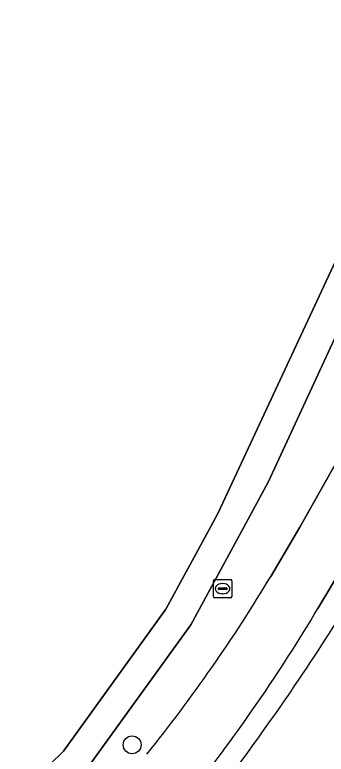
# Model space of a CAD drawing. Extents: x 162722 to 165104, y 384719 to 386284.
# Drawn here: x 164667.77 to 164684.76, y 385237.62 to 385277.92 of the extents above; entities that cross this region are included whole.
import ezdxf

# ---------------------------------------------------------------- set-up
doc = ezdxf.new("R2010")
doc.units = 0
for name, color, linetype in [('IMGEO_Boom', 7, 'Continuous'), ('IMGEO_Bouwland', 7, 'Continuous'), ('IMGEO_Brandkraan', 7, 'Continuous'), ('IMGEO_Fietspad_gesloten', 7, 'Continuous'), ('IMGEO_Grasland_overig', 7, 'Continuous'), ('IMGEO_Groenvoorziening', 7, 'Continuous'), ('IMGEO_Rijbaan_lokaal_gesloten', 7, 'Continuous'), ('IMGEO_Waterloop', 7, 'Continuous')]:
    doc.layers.add(name, color=color, linetype=linetype)

msp = doc.modelspace()

# ---------------------------------------------------------------- linework, layer by layer
at = {"layer": 'IMGEO_Boom'}
msp.add_circle((164674.175, 385238.13), 0.489, dxfattribs=at)
at = {"layer": 'IMGEO_Bouwland'}
msp.add_lwpolyline([(164493.502, 385273.783), (164500, 385270.094), (164506.471, 385265.959), (164534.731, 385250), (164549.889, 385241.44), (164583.345, 385222.034), (164616.981, 385202.931), (164617.689, 385202.496), (164619.486, 385201.483), (164620.33, 385201.401), (164622.065, 385202.018), (164626.942, 385204.607), (164631.813, 385206.953), (164632.145, 385207.153), (164636.69, 385210.06), (164643.775, 385214.59), (164652.179, 385220.731), (164661.426, 385229.027), (164670.433, 385237.79), (164676.015, 385245.523), (164678.452, 385250), (164678.868, 385250.765), (164691.786, 385278.437), (164699.06, 385297.865)], dxfattribs=at)
at = {"layer": 'IMGEO_Brandkraan'}
for p, q in [((164678.608, 385246.216), (164678.608, 385247.068)), ((164678.683, 385247.142), (164679.535, 385247.142)), ((164679.609, 385247.068), (164679.609, 385246.216)), ((164678.867, 385246.636), (164678.867, 385246.648)), ((164679.305, 385246.599), (164678.907, 385246.599)), ((164678.91, 385246.685), (164679.308, 385246.685)), ((164679.096, 385246.922), (164679.121, 385246.922)), ((164679.351, 385246.648), (164679.351, 385246.636)), ((164679.119, 385246.362), (164679.094, 385246.362)), ((164679.535, 385246.142), (164678.683, 385246.142))]:
    msp.add_line(p, q, dxfattribs=at)
for points in [[(164678.608, 385246.216), (164678.608, 385247.068)], [(164678.683, 385247.142), (164679.535, 385247.142)], [(164679.609, 385247.068), (164679.609, 385246.216)], [(164679.535, 385246.142), (164678.683, 385246.142)]]:
    msp.add_lwpolyline(points, dxfattribs=at)
for centre, radius, start, end in [((164678.685, 385247.066), 0.0765, 91.552, 178.448), ((164678.685, 385247.066), 0.0765, 91.552, 178.448), ((164679.533, 385247.066), 0.0765, 1.552, 88.448), ((164679.533, 385247.066), 0.0765, 1.552, 88.448), ((164678.907, 385246.645), 0.0403, 85.8775, 175.7526), ((164678.904, 385246.635), 0.0366, 178.938, 274.7102), ((164679.308, 385246.642), 0.043, 264.8664, 352.4533), ((164679.312, 385246.647), 0.0386, 1.7309, 96.639), ((164678.685, 385246.218), 0.0765, 181.552, 268.448), ((164678.685, 385246.218), 0.0765, 181.552, 268.448), ((164679.533, 385246.218), 0.0765, 271.552, 358.448), ((164679.533, 385246.218), 0.0765, 271.552, 358.448)]:
    msp.add_arc(centre, radius, start, end, dxfattribs=at)
for centre, major_axis, ratio, start_param, end_param in [((164679.095, 385246.642), (-0.387, 0.002), 0.722429, 4.712389, 7.853982), ((164679.12, 385246.642), (-0.39, 0.002), 0.717154, 1.570796, 4.712389)]:
    msp.add_ellipse(centre, major_axis=major_axis, ratio=ratio, start_param=start_param, end_param=end_param, dxfattribs=at)
at = {"layer": 'IMGEO_Fietspad_gesloten'}
for points in [[(164688.981, 385260.028), (164683.322, 385250), (164681.739, 385247.31)], [(164684.306, 385245.557), (164686.958, 385250)]]:
    msp.add_lwpolyline(points, dxfattribs=at)
for centre, radius, start, end in [((164606.521, 385292.528), 87.763, 321.26811, 328.98702), ((164603.788, 385293.573), 93.748, 321.77497, 329.19095)]:
    msp.add_arc(centre, radius, start, end, dxfattribs=at)
at = {"layer": 'IMGEO_Grasland_overig'}
msp.add_lwpolyline([(164686.958, 385250), (164684.306, 385245.557)], dxfattribs=at)
for centre, radius, start, end in [((164603.788, 385293.573), 93.748, 321.77497, 329.19095), ((164577.548, 385313.078), 127.572, 322.17087, 327.67576)]:
    msp.add_arc(centre, radius, start, end, dxfattribs=at)
at = {"layer": 'IMGEO_Groenvoorziening'}
for points in [[(164693.527, 385278.214), (164681.621, 385252.476), (164680.273, 385250), (164677.372, 385244.669), (164671.649, 385236.74), (164662.519, 385227.858), (164653.188, 385219.486), (164644.679, 385213.269), (164637.169, 385208.467), (164633.122, 385205.879), (164626.198, 385202.114), (164622.195, 385200.055), (164620.735, 385199.779), (164618.935, 385199.795), (164606.126, 385190.644), (164607.691, 385190.5), (164603.072, 385187.341), (164596.893, 385182.426), (164592.558, 385178.361), (164586.629, 385171.736), (164581.425, 385164.528)], [(164681.739, 385247.31), (164683.322, 385250), (164688.981, 385260.028)]]:
    msp.add_lwpolyline(points, dxfattribs=at)
msp.add_arc((164606.521, 385292.528), 87.763, 321.26811, 328.98702, dxfattribs=at)
at = {"layer": 'IMGEO_Rijbaan_lokaal_gesloten'}
msp.add_arc((164577.548, 385313.078), 127.572, 322.17087, 327.67576, dxfattribs=at)
at = {"layer": 'IMGEO_Waterloop'}
for points in [[(164691.786, 385278.437), (164678.868, 385250.765), (164678.452, 385250), (164676.015, 385245.523), (164670.433, 385237.79), (164661.426, 385229.027), (164652.179, 385220.731), (164643.775, 385214.59), (164636.69, 385210.06), (164632.145, 385207.153), (164631.813, 385206.953), (164626.942, 385204.607), (164622.065, 385202.018), (164620.33, 385201.401), (164619.486, 385201.483), (164617.689, 385202.496), (164616.981, 385202.931), (164583.345, 385222.034), (164549.889, 385241.44)], [(164582.548, 385220.745), (164613.935, 385202.816), (164617.313, 385200.379), (164618.935, 385199.795), (164620.735, 385199.779), (164622.195, 385200.055), (164626.198, 385202.114), (164633.122, 385205.879), (164637.169, 385208.467), (164644.679, 385213.269), (164653.188, 385219.486), (164662.519, 385227.858), (164671.649, 385236.74), (164677.372, 385244.669), (164680.273, 385250), (164681.621, 385252.476), (164693.527, 385278.214)]]:
    msp.add_lwpolyline(points, dxfattribs=at)

doc.saveas('drawing.dxf')
